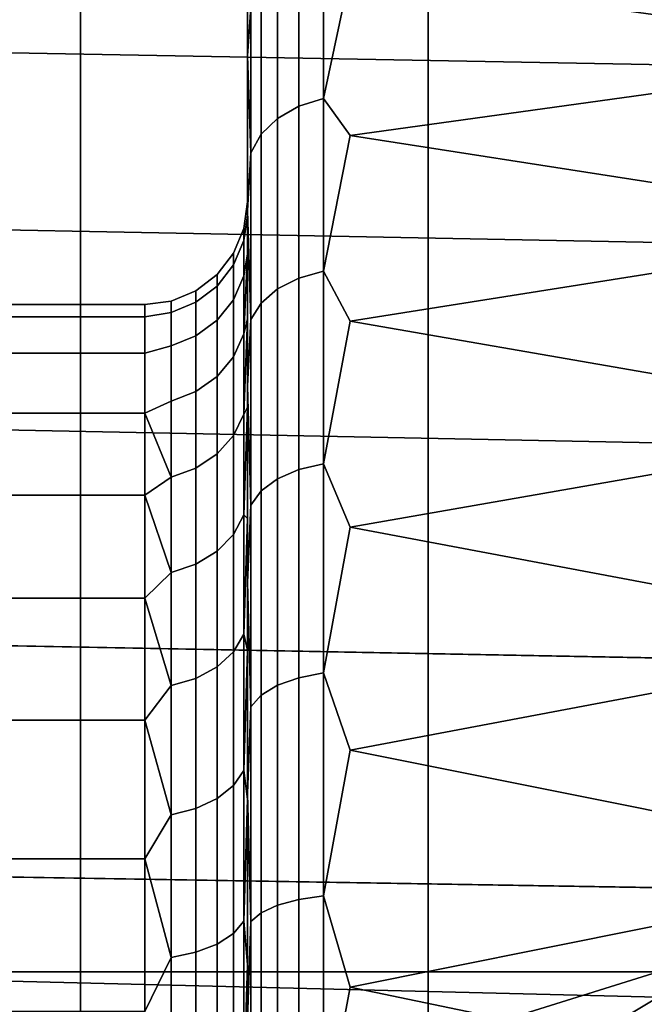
# Model space of a CAD drawing. Header units: metres. Extents: x -109 to 109, y -100 to 76.
# Tile 215 of 337: x -66.24 to -65.03, y 35.19 to 37.11. Entities that reach past the tile are written whole.
import ezdxf

# ---------------------------------------------------------------- set-up
doc = ezdxf.new("R2010")
doc.units = ezdxf.units.M
doc.layers.add('solid_21062310', color=7, linetype='CONTINUOUS')

msp = doc.modelspace()

# ---------------------------------------------------------------- linework, layer by layer
at = {"layer": 'solid_21062310'}
for points in [[(-66.894112, 38.799999, -8.759043), (-66.125175, 38.799999, -7.832941), (-66.125786, 19.5, -7.834266), (-66.892899, 19.5, -8.758056)], [(-66.125175, 38.799999, 7.832941), (-66.894112, 38.799999, 8.759043), (-66.892899, 19.5, 8.758056), (-66.125786, 19.5, 7.834267)], [(-66.125175, 38.799999, -7.832941), (-65.44812, 38.799999, -6.844851), (-65.447189, 19.5, -6.843635), (-66.125786, 19.5, -7.834266)], [(-65.44812, 38.799999, 6.844851), (-66.125175, 38.799999, 7.832941), (-66.125786, 19.5, 7.834267), (-65.447189, 19.5, 6.843635)], [(-65.44812, 38.799999, -6.844851), (-64.862724, 38.799999, -5.793441), (-64.862885, 19.5, -5.794613), (-65.447189, 19.5, -6.843635)], [(-64.862724, 38.799999, 5.793441), (-65.44812, 38.799999, 6.844851), (-65.447189, 19.5, 6.843635), (-64.862885, 19.5, 5.794613)], [(-65.800003, 36.75), (-65.800003, 36.72348, 0.378018), (-65.800003, 37.719639, 0.473383), (-65.800003, 37.75)], [(-65.800003, 36.72348, -0.37802), (-65.800003, 36.75), (-65.800003, 37.75), (-65.800003, 37.719639, -0.473377)], [(-65.800003, 36.72348, 0.378018), (-65.800003, 36.648052, 0.741837), (-65.800003, 37.632378, 0.931861), (-65.800003, 37.719639, 0.473383)], [(-65.800003, 36.72348, -0.37802), (-65.800003, 37.719639, -0.473377), (-65.800003, 37.632381, -0.931851), (-65.800003, 36.648048, -0.741842)], [(-65.800003, 36.648048, -0.741842), (-65.800003, 37.632381, -0.931851), (-65.800003, 37.486839, -1.378839), (-65.800003, 36.522308, -1.09458)], [(-65.800003, 36.648052, 0.741837), (-65.800003, 36.522308, 1.094576), (-65.800003, 37.486835, 1.37885), (-65.800003, 37.632378, 0.931861)], [(-65.800003, 36.522308, -1.09458), (-65.800003, 37.486839, -1.378839), (-65.800003, 37.286301, -1.806225), (-65.800003, 36.349514, -1.429001)], [(-65.800003, 36.349518, 1.428997), (-65.800003, 36.133541, 1.734466), (-65.800003, 37.286297, 1.806235), (-65.800003, 37.486835, 1.37885)], [(-65.800003, 36.522308, 1.094576), (-65.800003, 36.349518, 1.428997), (-65.800003, 37.486835, 1.37885)], [(-64.448273, 37.039459, -2.522736), (-65.599998, 37.195614, -2.321755), (-65.599998, 37.461411, -1.902931), (-64.448273, 37.331184, -2.122668)], [(-63.773155, 36.995045, -2.650929), (-63.698227, 37.298466, -2.26156), (-68.5, 37.377792, -2.142314), (-68.5, 37.081272, -2.550057)], [(-63.77314, 36.995106, 2.650856), (-68.5, 37.081272, 2.550057), (-68.5, 37.377792, 2.142314), (-63.698189, 37.298607, 2.261331)], [(-64.448273, 37.039459, 2.522736), (-64.448273, 37.331184, 2.122668), (-65.599998, 37.195614, 2.321755)], [(-65.800003, 36.133537, -1.73447), (-65.800003, 37.286301, -1.806225), (-65.800003, 37.034386, -2.20276), (-65.800003, 35.876583, -2.010089)], [(-65.793182, 37.128792, -2.159648), (-65.800003, 37.034386, -2.20276), (-65.800003, 37.286301, -1.806225)], [(-65.800003, 36.133537, -1.73447), (-65.800003, 36.349514, -1.429001), (-65.800003, 37.286301, -1.806225)], [(-65.800003, 36.133541, 1.734466), (-65.800003, 35.876587, 2.010085), (-65.800003, 37.034378, 2.202769), (-65.800003, 37.286297, 1.806235)], [(-65.793182, 37.128792, 2.159648), (-65.800003, 37.286297, 1.806235), (-65.800003, 37.034378, 2.202769)], [(-65.699867, 36.936619, 2.601618), (-65.699867, 37.228798, 2.228679), (-65.741348, 37.202637, 2.210621), (-65.741348, 36.912827, 2.580539)], [(-65.699867, 37.228798, -2.228679), (-65.699867, 36.936619, -2.601618), (-65.741348, 36.912827, -2.580539), (-65.741348, 37.202637, -2.210621)], [(-65.651558, 36.951557, 2.614851), (-65.651558, 37.245224, 2.240015), (-65.699867, 37.228798, 2.228679), (-65.699867, 36.936619, 2.601618)], [(-65.651558, 37.245224, -2.240015), (-65.651558, 36.951557, -2.614851), (-65.699867, 36.936619, -2.601618), (-65.699867, 37.228798, -2.228679)], [(-65.651558, 37.245224, -2.240015), (-65.599998, 37.195614, -2.321755), (-65.651558, 36.951557, -2.614851)], [(-65.651558, 36.951557, 2.614851), (-65.599998, 37.195614, 2.321755), (-65.651558, 37.245224, 2.240015)], [(-65.741348, 36.912827, 2.580539), (-65.741348, 37.202637, 2.210621), (-65.773178, 37.168526, 2.187075), (-65.773178, 36.881802, 2.553052)], [(-65.741348, 37.202637, -2.210621), (-65.741348, 36.912827, -2.580539), (-65.773178, 36.881802, -2.553052), (-65.773178, 37.168526, -2.187075)], [(-65.651558, 36.951557, -2.614851), (-65.599998, 37.195614, -2.321755), (-64.448273, 37.039459, -2.522736), (-65.599998, 36.879425, -2.703963)], [(-65.651558, 36.951557, 2.614851), (-65.599998, 36.879425, 2.703963), (-64.448273, 37.039459, 2.522736), (-65.599998, 37.195614, 2.321755)], [(-65.773178, 36.881802, 2.553052), (-65.773178, 37.168526, 2.187075), (-65.793182, 37.128792, 2.159648), (-65.793182, 36.845661, 2.521036)], [(-65.773178, 37.168526, -2.187075), (-65.773178, 36.881802, -2.553052), (-65.793182, 36.845661, -2.521036), (-65.793182, 37.128792, -2.159648)], [(-65.793182, 36.845661, 2.521036), (-65.793182, 37.128792, 2.159648), (-65.800003, 37.034378, 2.202769)], [(-65.793182, 37.128792, -2.159648), (-65.793182, 36.845661, -2.521036), (-65.800003, 37.034386, -2.20276)], [(-63.850029, 36.649193, -2.996368), (-63.773155, 36.995045, -2.650929), (-68.5, 37.081272, -2.550057), (-68.5, 36.738834, -2.91516)], [(-63.85004, 36.649128, 2.996417), (-68.5, 36.738834, 2.91516), (-68.5, 37.081272, 2.550057), (-63.77314, 36.995106, 2.650856)], [(-64.448273, 37.039459, -2.522736), (-64.448273, 36.699974, -2.883166), (-65.599998, 36.879425, -2.703963)], [(-64.448273, 36.699974, 2.883166), (-64.448273, 37.039459, 2.522736), (-65.599998, 36.879425, 2.703963)], [(-65.800003, 35.876583, -2.010089), (-65.800003, 37.034386, -2.20276), (-65.800003, 36.733524, -2.567059), (-65.800003, 35.586529, -2.245773)], [(-65.793182, 36.845661, -2.521036), (-65.800003, 36.733524, -2.567059), (-65.800003, 37.034386, -2.20276)], [(-65.800003, 35.586533, 2.24577), (-65.800003, 35.264439, 2.44191), (-65.800003, 36.733517, 2.567067), (-65.800003, 37.034378, 2.202769)], [(-65.793182, 36.845661, 2.521036), (-65.800003, 37.034378, 2.202769), (-65.800003, 36.733517, 2.567067)], [(-65.800003, 35.876587, 2.010085), (-65.800003, 35.586533, 2.24577), (-65.800003, 37.034378, 2.202769)], [(-65.651558, 36.614853, 2.951557), (-65.651558, 36.951557, 2.614851), (-65.699867, 36.936619, 2.601618), (-65.699867, 36.60162, 2.93662)], [(-65.651558, 36.951557, -2.614851), (-65.651558, 36.614853, -2.951557), (-65.699867, 36.60162, -2.93662), (-65.699867, 36.936619, -2.601618)], [(-65.651558, 36.951557, -2.614851), (-65.599998, 36.879425, -2.703963), (-65.651558, 36.614853, -2.951557)], [(-65.651558, 36.614853, 2.951557), (-65.599998, 36.879425, 2.703963), (-65.651558, 36.951557, 2.614851)], [(-65.699867, 36.60162, 2.93662), (-65.699867, 36.936619, 2.601618), (-65.741348, 36.912827, 2.580539), (-65.741348, 36.58054, 2.912826)], [(-65.699867, 36.936619, -2.601618), (-65.699867, 36.60162, -2.93662), (-65.741348, 36.58054, -2.912826), (-65.741348, 36.912827, -2.580539)], [(-65.741348, 36.58054, 2.912826), (-65.741348, 36.912827, 2.580539), (-65.773178, 36.881802, 2.553052), (-65.773178, 36.553051, 2.8818)], [(-65.741348, 36.912827, -2.580539), (-65.741348, 36.58054, -2.912826), (-65.773178, 36.553051, -2.8818), (-65.773178, 36.881802, -2.553052)], [(-65.773178, 36.553051, 2.8818), (-65.773178, 36.881802, 2.553052), (-65.793182, 36.845661, 2.521036), (-65.793182, 36.521034, 2.845661)], [(-65.773178, 36.881802, -2.553052), (-65.773178, 36.553051, -2.8818), (-65.793182, 36.521034, -2.845661), (-65.793182, 36.845661, -2.521036)], [(-65.651558, 36.614853, -2.951557), (-65.599998, 36.879425, -2.703963), (-64.448273, 36.699974, -2.883166), (-65.599998, 36.517822, -3.043529)], [(-65.651558, 36.614853, 2.951557), (-65.599998, 36.517822, 3.043529), (-64.448273, 36.699974, 2.883166), (-65.599998, 36.879425, 2.703963)], [(-65.793182, 36.521034, 2.845661), (-65.793182, 36.845661, 2.521036), (-65.800003, 36.733517, 2.567067)], [(-65.793182, 36.845661, -2.521036), (-65.793182, 36.521034, -2.845661), (-65.800003, 36.733524, -2.567059)], [(-65.806816, 36.698235), (-65.806816, 36.675152, 0.35219), (-65.800003, 36.72348, 0.378018), (-65.800003, 36.75)], [(-65.806816, 36.675152, -0.35219), (-65.806816, 36.698235), (-65.800003, 36.75), (-65.800003, 36.72348, -0.37802)], [(-63.925819, 36.259361, -3.299997), (-63.850029, 36.649193, -2.996368), (-68.5, 36.738834, -2.91516), (-68.5, 36.350437, -3.236081)], [(-63.925858, 36.259129, 3.30014), (-68.5, 36.350437, 3.236081), (-68.5, 36.738834, 2.91516), (-63.85004, 36.649128, 2.996417)], [(-65.800003, 35.264435, -2.441912), (-65.800003, 36.733524, -2.567059), (-65.800003, 36.391212, -2.888248), (-65.800003, 34.921814, -2.590575)], [(-65.793182, 36.521034, -2.845661), (-65.800003, 36.391212, -2.888248), (-65.800003, 36.733524, -2.567059)], [(-65.800003, 35.264435, -2.441912), (-65.800003, 35.586529, -2.245773), (-65.800003, 36.733524, -2.567059)], [(-65.800003, 34.558559, 2.692477), (-65.800003, 34.188675, 2.743266), (-65.800003, 36.391205, 2.888255), (-65.800003, 36.733517, 2.567067)], [(-65.793182, 36.521034, 2.845661), (-65.800003, 36.733517, 2.567067), (-65.800003, 36.391205, 2.888255)], [(-65.800003, 34.921818, 2.590574), (-65.800003, 34.558559, 2.692477), (-65.800003, 36.733517, 2.567067)], [(-65.800003, 35.264439, 2.44191), (-65.800003, 34.921818, 2.590574), (-65.800003, 36.733517, 2.567067)], [(-65.806816, 36.675152, 0.35219), (-65.806816, 36.606297, 0.698355), (-65.800003, 36.648052, 0.741837), (-65.800003, 36.72348, 0.378018)], [(-65.806816, 36.675152, -0.35219), (-65.800003, 36.72348, -0.37802), (-65.800003, 36.648048, -0.741842), (-65.806816, 36.606297, -0.698355)], [(-65.806816, 36.675152, 0.35219), (-65.806816, 36.698235), (-65.82682, 36.649956), (-65.82682, 36.627285, 0.345888)], [(-65.82682, 36.627285, -0.345888), (-65.82682, 36.649956), (-65.806816, 36.698235), (-65.806816, 36.675152, -0.35219)], [(-64.448273, 36.699974, -2.883166), (-64.448273, 36.318066, -3.198293), (-65.599998, 36.517822, -3.043529)], [(-64.448273, 36.318066, 3.198293), (-64.448273, 36.699974, 2.883166), (-65.599998, 36.517822, 3.043529)], [(-65.806816, 36.606297, 0.698355), (-65.806816, 36.675152, 0.35219), (-65.82682, 36.627285, 0.345888), (-65.82682, 36.559658, 0.685859)], [(-65.806816, 36.675152, -0.35219), (-65.806816, 36.606297, -0.698355), (-65.82682, 36.559658, -0.685859), (-65.82682, 36.627285, -0.345888)], [(-65.82682, 36.627285, 0.345888), (-65.82682, 36.649956), (-65.85865, 36.608505), (-65.85865, 36.586189, 0.340478)], [(-65.85865, 36.586189, -0.340478), (-65.85865, 36.608505), (-65.82682, 36.649956), (-65.82682, 36.627285, -0.345888)], [(-65.806816, 36.492844, 1.03257), (-65.800003, 36.522308, 1.094576), (-65.800003, 36.648052, 0.741837)], [(-65.806816, 36.492844, 1.03257), (-65.800003, 36.648052, 0.741837), (-65.806816, 36.606297, 0.698355)], [(-65.806816, 36.492844, -1.03257), (-65.800003, 36.648048, -0.741842), (-65.800003, 36.522308, -1.09458)], [(-65.806816, 36.606297, -0.698355), (-65.800003, 36.648048, -0.741842), (-65.806816, 36.492844, -1.03257)], [(-65.82682, 36.559658, 0.685859), (-65.82682, 36.627285, 0.345888), (-65.85865, 36.586189, 0.340478), (-65.85865, 36.519623, 0.675131)], [(-65.82682, 36.627285, -0.345888), (-65.82682, 36.559658, -0.685859), (-65.85865, 36.519623, -0.675131), (-65.85865, 36.586189, -0.340478)], [(-65.651558, 36.240017, 3.245222), (-65.651558, 36.614853, 2.951557), (-65.699867, 36.60162, 2.93662), (-65.699867, 36.22868, 3.228799)], [(-65.651558, 36.614853, -2.951557), (-65.651558, 36.240017, -3.245222), (-65.699867, 36.22868, -3.228799), (-65.699867, 36.60162, -2.93662)], [(-65.651558, 36.614853, -2.951557), (-65.599998, 36.517822, -3.043529), (-65.651558, 36.240017, -3.245222)], [(-65.651558, 36.240017, 3.245222), (-65.599998, 36.517822, 3.043529), (-65.651558, 36.614853, 2.951557)], [(-65.85865, 36.586189, 0.340478), (-65.85865, 36.608505), (-65.900139, 36.576717), (-65.900139, 36.554672, 0.336329)], [(-65.900139, 36.554672, -0.336329), (-65.900139, 36.576717), (-65.85865, 36.608505), (-65.85865, 36.586189, -0.340478)], [(-65.806816, 36.492844, 1.03257), (-65.806816, 36.606297, 0.698355), (-65.82682, 36.559658, 0.685859), (-65.82682, 36.448238, 1.014094)], [(-65.806816, 36.606297, -0.698355), (-65.806816, 36.492844, -1.03257), (-65.82682, 36.448238, -1.014094), (-65.82682, 36.559658, -0.685859)], [(-65.699867, 36.22868, 3.228799), (-65.699867, 36.60162, 2.93662), (-65.741348, 36.58054, 2.912826), (-65.741348, 36.210621, 3.202638)], [(-65.699867, 36.60162, -2.93662), (-65.699867, 36.22868, -3.228799), (-65.741348, 36.210621, -3.202638), (-65.741348, 36.58054, -2.912826)], [(-65.900139, 36.554672, 0.336329), (-65.900139, 36.576717), (-65.948441, 36.556759), (-65.948441, 36.534885, 0.333724)], [(-65.948441, 36.534885, -0.333724), (-65.948441, 36.556759), (-65.900139, 36.576717), (-65.900139, 36.554672, -0.336329)], [(-65.85865, 36.519623, 0.675131), (-65.85865, 36.586189, 0.340478), (-65.900139, 36.554672, 0.336329), (-65.900139, 36.488918, 0.666903)], [(-65.85865, 36.586189, -0.340478), (-65.85865, 36.519623, -0.675131), (-65.900139, 36.488918, -0.666903), (-65.900139, 36.554672, -0.336329)], [(-65.741348, 36.210621, 3.202638), (-65.741348, 36.58054, 2.912826), (-65.773178, 36.553051, 2.8818), (-65.773178, 36.187077, 3.168525)], [(-65.741348, 36.58054, -2.912826), (-65.741348, 36.210621, -3.202638), (-65.773178, 36.187077, -3.168525), (-65.773178, 36.553051, -2.8818)], [(-65.948441, 36.556759), (-65.948441, 36.534885, -0.333724), (-66, 36.526249, -0.347226), (-66, 36.549999)], [(-65.948441, 36.534885, 0.333724), (-65.948441, 36.556759), (-66, 36.549999), (-66, 36.526249, 0.347226)], [(-65.82682, 36.448238, 1.014094), (-65.82682, 36.559658, 0.685859), (-65.85865, 36.519623, 0.675131), (-65.85865, 36.409943, 0.998231)], [(-65.82682, 36.559658, -0.685859), (-65.82682, 36.448238, -1.014094), (-65.85865, 36.409943, -0.998231), (-65.85865, 36.519623, -0.675131)], [(-67.599998, 36.526249, -0.347226), (-67.599998, 36.549999), (-66, 36.549999), (-66, 36.526249, -0.347226)], [(-66, 36.526249, 0.347226), (-66, 36.549999), (-67.599998, 36.549999), (-67.599998, 36.526249, 0.347226)], [(-65.900139, 36.488918, 0.666903), (-65.900139, 36.554672, 0.336329), (-65.948441, 36.534885, 0.333724), (-65.948441, 36.469643, 0.661738)], [(-65.900139, 36.554672, -0.336329), (-65.900139, 36.488918, -0.666903), (-65.948441, 36.469643, -0.661738), (-65.948441, 36.534885, -0.333724)], [(-65.773178, 36.187077, 3.168525), (-65.773178, 36.553051, 2.8818), (-65.793182, 36.521034, 2.845661), (-65.793182, 36.159649, 3.12879)], [(-65.773178, 36.553051, -2.8818), (-65.773178, 36.187077, -3.168525), (-65.793182, 36.159649, -3.12879), (-65.793182, 36.521034, -2.845661)], [(-67.599998, 36.455437, -0.687984), (-67.599998, 36.526249, -0.347226), (-66, 36.526249, -0.347226), (-66, 36.455437, -0.687984)], [(-67.599998, 36.526249, 0.347226), (-67.599998, 36.455437, 0.687984), (-66, 36.455437, 0.687984), (-66, 36.526249, 0.347226)], [(-65.948441, 36.534885, -0.333724), (-65.948441, 36.469643, -0.661738), (-66, 36.455437, -0.687984), (-66, 36.526249, -0.347226)], [(-65.948441, 36.534885, 0.333724), (-66, 36.526249, 0.347226), (-66, 36.455437, 0.687984), (-65.948441, 36.469643, 0.661738)], [(-65.85865, 36.409943, 0.998231), (-65.85865, 36.519623, 0.675131), (-65.900139, 36.488918, 0.666903), (-65.900139, 36.380577, 0.986067)], [(-65.85865, 36.519623, -0.675131), (-65.85865, 36.409943, -0.998231), (-65.900139, 36.380577, -0.986067), (-65.900139, 36.488918, -0.666903)], [(-65.806816, 36.336742, 1.349118), (-65.800003, 36.349518, 1.428997), (-65.800003, 36.522308, 1.094576)], [(-65.806816, 36.336742, 1.349118), (-65.800003, 36.522308, 1.094576), (-65.806816, 36.492844, 1.03257)], [(-65.806816, 36.336742, -1.349118), (-65.800003, 36.522308, -1.09458), (-65.800003, 36.349514, -1.429001)], [(-65.806816, 36.492844, -1.03257), (-65.800003, 36.522308, -1.09458), (-65.806816, 36.336742, -1.349118)], [(-65.793182, 36.159649, 3.12879), (-65.793182, 36.521034, 2.845661), (-65.800003, 36.391205, 2.888255)], [(-65.793182, 36.521034, -2.845661), (-65.793182, 36.159649, -3.12879), (-65.800003, 36.391212, -2.888248)], [(-65.651558, 36.240017, -3.245222), (-65.599998, 36.517822, -3.043529), (-64.448273, 36.318066, -3.198293), (-65.599998, 36.116512, -3.335096)], [(-65.651558, 36.240017, 3.245222), (-65.599998, 36.116512, 3.335096), (-64.448273, 36.318066, 3.198293), (-65.599998, 36.517822, 3.043529)], [(-65.900139, 36.380577, 0.986067), (-65.900139, 36.488918, 0.666903), (-65.948441, 36.469643, 0.661738), (-65.948441, 36.362141, 0.97843)], [(-65.900139, 36.488918, -0.666903), (-65.900139, 36.380577, -0.986067), (-65.948441, 36.362141, -0.97843), (-65.948441, 36.469643, -0.661738)], [(-65.806816, 36.336742, 1.349118), (-65.806816, 36.492844, 1.03257), (-65.82682, 36.448238, 1.014094), (-65.82682, 36.29493, 1.324977)], [(-65.806816, 36.492844, -1.03257), (-65.806816, 36.336742, -1.349118), (-65.82682, 36.29493, -1.324977), (-65.82682, 36.448238, -1.014094)], [(-65.948441, 36.469643, -0.661738), (-65.948441, 36.362141, -0.97843), (-66, 36.338886, -1.015927), (-66, 36.455437, -0.687984)], [(-65.948441, 36.469643, 0.661738), (-66, 36.455437, 0.687984), (-66, 36.338886, 1.015927), (-65.948441, 36.362141, 0.97843)], [(-67.599998, 36.338886, -1.015927), (-67.599998, 36.455437, -0.687984), (-66, 36.455437, -0.687984), (-66, 36.338886, -1.015927)], [(-67.599998, 36.455437, 0.687984), (-67.599998, 36.338886, 1.015926), (-66, 36.338886, 1.015927), (-66, 36.455437, 0.687984)], [(-65.82682, 36.29493, 1.324977), (-65.82682, 36.448238, 1.014094), (-65.85865, 36.409943, 0.998231), (-65.85865, 36.259029, 1.304252)], [(-65.82682, 36.448238, -1.014094), (-65.82682, 36.29493, -1.324977), (-65.85865, 36.259029, -1.304252), (-65.85865, 36.409943, -0.998231)], [(-65.85865, 36.259029, 1.304252), (-65.85865, 36.409943, 0.998231), (-65.900139, 36.380577, 0.986067), (-65.900139, 36.231503, 1.288358)], [(-65.85865, 36.409943, -0.998231), (-65.85865, 36.259029, -1.304252), (-65.900139, 36.231503, -1.288358), (-65.900139, 36.380577, -0.986067)], [(-65.800003, 33.811325, -2.743266), (-65.800003, 36.391212, -2.888248), (-65.800003, 36.0089, -3.166376), (-65.800003, 31.608795, -2.888255)], [(-65.793182, 36.159649, -3.12879), (-65.800003, 36.0089, -3.166376), (-65.800003, 36.391212, -2.888248)], [(-65.800003, 34.558552, -2.692478), (-65.800003, 34.921814, -2.590575), (-65.800003, 36.391212, -2.888248)], [(-65.800003, 34.188671, -2.743266), (-65.800003, 34.558552, -2.692478), (-65.800003, 36.391212, -2.888248)], [(-65.800003, 33.811325, -2.743266), (-65.800003, 34.188671, -2.743266), (-65.800003, 36.391212, -2.888248)], [(-65.800003, 31.991102, 3.166376), (-65.800003, 36.008888, 3.166382), (-65.800003, 36.391205, 2.888255)], [(-65.793182, 36.159649, 3.12879), (-65.800003, 36.391205, 2.888255), (-65.800003, 36.008888, 3.166382)], [(-65.800003, 34.188675, 2.743266), (-65.800003, 31.608786, 2.888248), (-65.800003, 31.991102, 3.166376), (-65.800003, 36.391205, 2.888255)], [(-65.900139, 36.231503, 1.288358), (-65.900139, 36.380577, 0.986067), (-65.948441, 36.362141, 0.97843), (-65.948441, 36.214218, 1.27838)], [(-65.900139, 36.380577, -0.986067), (-65.900139, 36.231503, -1.288358), (-65.948441, 36.214218, -1.27838), (-65.948441, 36.362141, -0.97843)], [(-63.994148, 35.842865, -3.550169), (-63.925819, 36.259361, -3.299997), (-68.5, 36.350437, -3.236081), (-68.5, 35.927643, -3.504838)], [(-63.994198, 35.842552, 3.550341), (-68.5, 35.927643, 3.504838), (-68.5, 36.350437, 3.236081), (-63.925858, 36.259129, 3.30014)], [(-65.948441, 36.362141, -0.97843), (-65.948441, 36.214218, -1.27838), (-66, 36.338886, -1.015927)], [(-65.948441, 36.214218, 1.27838), (-65.948441, 36.362141, 0.97843), (-66, 36.338886, 1.015927)], [(-65.806816, 36.140656, 1.642582), (-65.800003, 36.133541, 1.734466), (-65.800003, 36.349518, 1.428997)], [(-65.806816, 36.140656, 1.642582), (-65.800003, 36.349518, 1.428997), (-65.806816, 36.336742, 1.349118)], [(-65.806816, 36.140656, -1.642582), (-65.800003, 36.349514, -1.429001), (-65.800003, 36.133537, -1.73447)], [(-65.806816, 36.336742, -1.349118), (-65.800003, 36.349514, -1.429001), (-65.806816, 36.140656, -1.642582)], [(-67.599998, 36.178768, -1.324944), (-67.599998, 36.338886, -1.015927), (-66, 36.338886, -1.015927), (-66, 36.178768, -1.324944)], [(-67.599998, 36.338886, 1.015926), (-67.599998, 36.178768, 1.324944), (-66, 36.178768, 1.324944), (-66, 36.338886, 1.015927)], [(-65.948441, 36.214218, -1.27838), (-66, 36.178768, -1.324944), (-66, 36.338886, -1.015927)], [(-65.948441, 36.214218, 1.27838), (-66, 36.338886, 1.015927), (-66, 36.178768, 1.324944)], [(-65.806816, 36.140656, 1.642582), (-65.806816, 36.336742, 1.349118), (-65.82682, 36.29493, 1.324977), (-65.82682, 36.102352, 1.61319)], [(-65.806816, 36.336742, -1.349118), (-65.806816, 36.140656, -1.642582), (-65.82682, 36.102352, -1.61319), (-65.82682, 36.29493, -1.324977)], [(-64.448273, 36.318066, -3.198293), (-64.448273, 35.899731, -3.463166), (-65.599998, 36.116512, -3.335096)], [(-64.448273, 35.899731, 3.463166), (-64.448273, 36.318066, 3.198293), (-65.599998, 36.116512, 3.335096)], [(-65.82682, 36.102352, 1.61319), (-65.82682, 36.29493, 1.324977), (-65.85865, 36.259029, 1.304252), (-65.85865, 36.069466, 1.587957)], [(-65.82682, 36.29493, -1.324977), (-65.82682, 36.102352, -1.61319), (-65.85865, 36.069466, -1.587957), (-65.85865, 36.259029, -1.304252)], [(-65.85865, 36.069466, 1.587957), (-65.85865, 36.259029, 1.304252), (-65.900139, 36.231503, 1.288358), (-65.900139, 36.044247, 1.568606)], [(-65.85865, 36.259029, -1.304252), (-65.85865, 36.069466, -1.587957), (-65.900139, 36.044247, -1.568606), (-65.900139, 36.231503, -1.288358)], [(-65.900139, 36.044247, 1.568606), (-65.900139, 36.231503, 1.288358), (-65.948441, 36.214218, 1.27838), (-65.948441, 36.028416, 1.556457)], [(-65.900139, 36.231503, -1.288358), (-65.900139, 36.044247, -1.568606), (-65.948441, 36.028416, -1.556457), (-65.948441, 36.214218, -1.27838)], [(-65.651558, 35.832516, 3.491565), (-65.651558, 36.240017, 3.245222), (-65.699867, 36.22868, 3.228799), (-65.699867, 35.823242, 3.473895)], [(-65.651558, 36.240017, -3.245222), (-65.651558, 35.832516, -3.491565), (-65.699867, 35.823242, -3.473895), (-65.699867, 36.22868, -3.228799)], [(-65.651558, 36.240017, -3.245222), (-65.599998, 36.116512, -3.335096), (-65.651558, 35.832516, -3.491565)], [(-65.651558, 35.832516, 3.491565), (-65.599998, 36.116512, 3.335096), (-65.651558, 36.240017, 3.245222)], [(-65.948441, 36.214218, -1.27838), (-65.948441, 36.028416, -1.556457), (-66, 36.178768, -1.324944)], [(-65.948441, 36.028416, 1.556457), (-65.948441, 36.214218, 1.27838), (-66, 36.178768, 1.324944)], [(-65.699867, 35.823242, 3.473895), (-65.699867, 36.22868, 3.228799), (-65.741348, 36.210621, 3.202638), (-65.741348, 35.808468, 3.445748)], [(-65.699867, 36.22868, -3.228799), (-65.699867, 35.823242, -3.473895), (-65.741348, 35.808468, -3.445748), (-65.741348, 36.210621, -3.202638)], [(-65.741348, 35.808468, 3.445748), (-65.741348, 36.210621, 3.202638), (-65.773178, 36.187077, 3.168525), (-65.773178, 35.789204, 3.409046)], [(-65.741348, 36.210621, -3.202638), (-65.741348, 35.808468, -3.445748), (-65.773178, 35.789204, -3.409046), (-65.773178, 36.187077, -3.168525)], [(-67.599998, 35.978062, -1.609278), (-67.599998, 36.178768, -1.324944), (-66, 36.178768, -1.324944), (-66, 35.978062, -1.609278)], [(-67.599998, 36.178768, 1.324944), (-67.599998, 35.978062, 1.609278), (-66, 35.978062, 1.609278), (-66, 36.178768, 1.324944)], [(-65.948441, 36.028416, -1.556457), (-66, 35.978062, -1.609278), (-66, 36.178768, -1.324944)], [(-65.948441, 36.028416, 1.556457), (-66, 36.178768, 1.324944), (-66, 35.978062, 1.609278)], [(-65.773178, 35.789204, 3.409046), (-65.773178, 36.187077, 3.168525), (-65.793182, 36.159649, 3.12879), (-65.793182, 35.766769, 3.366295)], [(-65.773178, 36.187077, -3.168525), (-65.773178, 35.789204, -3.409046), (-65.793182, 35.766769, -3.366295), (-65.793182, 36.159649, -3.12879)], [(-65.793182, 35.766769, 3.366295), (-65.793182, 36.159649, 3.12879), (-65.800003, 36.008888, 3.166382)], [(-65.793182, 36.159649, -3.12879), (-65.793182, 35.766769, -3.366295), (-65.800003, 36.0089, -3.166376)], [(-65.806816, 35.90794, 1.907941), (-65.806816, 36.140656, 1.642582), (-65.82682, 36.102352, 1.61319), (-65.82682, 35.873802, 1.873801)], [(-65.806816, 36.140656, -1.642582), (-65.806816, 35.90794, -1.907941), (-65.82682, 35.873802, -1.873801), (-65.82682, 36.102352, -1.61319)], [(-65.806816, 35.90794, 1.907941), (-65.800003, 36.133541, 1.734466), (-65.806816, 36.140656, 1.642582)], [(-65.806816, 36.140656, -1.642582), (-65.800003, 36.133537, -1.73447), (-65.806816, 35.90794, -1.907941)], [(-65.806816, 35.90794, 1.907941), (-65.800003, 35.876587, 2.010085), (-65.800003, 36.133541, 1.734466)], [(-65.806816, 35.90794, -1.907941), (-65.800003, 36.133537, -1.73447), (-65.800003, 35.876583, -2.010089)], [(-65.651558, 35.832516, -3.491565), (-65.599998, 36.116512, -3.335096), (-64.448273, 35.899731, -3.463166), (-65.599998, 35.681828, -3.574068)], [(-65.651558, 35.832516, 3.491565), (-65.599998, 35.681828, 3.574068), (-64.448273, 35.899731, 3.463166), (-65.599998, 36.116512, 3.335096)], [(-65.82682, 35.873802, 1.873801), (-65.82682, 36.102352, 1.61319), (-65.85865, 36.069466, 1.587957), (-65.85865, 35.84449, 1.844491)], [(-65.82682, 36.102352, -1.61319), (-65.82682, 35.873802, -1.873801), (-65.85865, 35.84449, -1.844491), (-65.85865, 36.069466, -1.587957)], [(-65.85865, 35.84449, 1.844491), (-65.85865, 36.069466, 1.587957), (-65.900139, 36.044247, 1.568606), (-65.900139, 35.822014, 1.822014)], [(-65.85865, 36.069466, -1.587957), (-65.85865, 35.84449, -1.844491), (-65.900139, 35.822014, -1.822014), (-65.900139, 36.044247, -1.568606)], [(-65.900139, 35.822014, 1.822014), (-65.900139, 36.044247, 1.568606), (-65.948441, 36.028416, 1.556457), (-65.948441, 35.807903, 1.807903)], [(-65.900139, 36.044247, -1.568606), (-65.900139, 35.822014, -1.822014), (-65.948441, 35.807903, -1.807903), (-65.948441, 36.028416, -1.556457)], [(-65.948441, 36.028416, -1.556457), (-65.948441, 35.807903, -1.807903), (-66, 35.978062, -1.609278)], [(-65.948441, 35.807903, 1.807903), (-65.948441, 36.028416, 1.556457), (-66, 35.978062, 1.609278)], [(-65.800003, 36.0089, -3.166376), (-65.800003, 31.99111, -3.166382), (-65.800003, 31.608795, -2.888255)], [(-65.800003, 36.0089, -3.166376), (-65.800003, 35.59774, -3.392255), (-65.800003, 31.99111, -3.166382)], [(-65.793182, 35.766769, -3.366295), (-65.800003, 35.59774, -3.392255), (-65.800003, 36.0089, -3.166376)], [(-65.800003, 32.40226, 3.392255), (-65.800003, 35.597729, 3.39226), (-65.800003, 36.008888, 3.166382)], [(-65.793182, 35.766769, 3.366295), (-65.800003, 36.008888, 3.166382), (-65.800003, 35.597729, 3.39226)], [(-65.800003, 31.991102, 3.166376), (-65.800003, 32.40226, 3.392255), (-65.800003, 36.008888, 3.166382)], [(-67.599998, 35.740509, -1.863634), (-67.599998, 35.978062, -1.609278), (-66, 35.978062, -1.609278), (-66, 35.740509, -1.863634)], [(-67.599998, 35.978062, 1.609278), (-67.599998, 35.740509, 1.863634), (-66, 35.740509, 1.863634), (-66, 35.978062, 1.609278)], [(-65.948441, 35.807903, -1.807903), (-66, 35.740509, -1.863634), (-66, 35.978062, -1.609278)], [(-65.948441, 35.807903, 1.807903), (-66, 35.978062, 1.609278), (-66, 35.740509, 1.863634)], [(-64.051659, 35.398956, -3.746843), (-63.994148, 35.842865, -3.550169), (-68.5, 35.927643, -3.504838), (-68.5, 35.472012, -3.718842)], [(-64.051697, 35.398678, 3.746954), (-68.5, 35.472012, 3.718842), (-68.5, 35.927643, 3.504838), (-63.994198, 35.842552, 3.550341)], [(-65.806816, 35.642582, 2.140655), (-65.806816, 35.90794, 1.907941), (-65.82682, 35.873802, 1.873801), (-65.82682, 35.61319, 2.10235)], [(-65.806816, 35.90794, -1.907941), (-65.806816, 35.642582, -2.140655), (-65.82682, 35.61319, -2.10235), (-65.82682, 35.873802, -1.873801)], [(-65.806816, 35.642582, 2.140655), (-65.800003, 35.876587, 2.010085), (-65.806816, 35.90794, 1.907941)], [(-65.806816, 35.90794, -1.907941), (-65.800003, 35.876583, -2.010089), (-65.806816, 35.642582, -2.140655)], [(-64.448273, 35.899731, -3.463166), (-64.448273, 35.45155, -3.673623), (-65.599998, 35.681828, -3.574068)], [(-64.448273, 35.45155, 3.673623), (-64.448273, 35.899731, 3.463166), (-65.599998, 35.681828, 3.574068)], [(-65.82682, 35.61319, 2.10235), (-65.82682, 35.873802, 1.873801), (-65.85865, 35.84449, 1.844491), (-65.85865, 35.587955, 2.069466)], [(-65.82682, 35.873802, -1.873801), (-65.82682, 35.61319, -2.10235), (-65.85865, 35.587955, -2.069466), (-65.85865, 35.84449, -1.844491)], [(-65.806816, 35.642582, 2.140655), (-65.800003, 35.586533, 2.24577), (-65.800003, 35.876587, 2.010085)], [(-65.806816, 35.642582, -2.140655), (-65.800003, 35.876583, -2.010089), (-65.800003, 35.586529, -2.245773)], [(-65.85865, 35.587955, 2.069466), (-65.85865, 35.84449, 1.844491), (-65.900139, 35.822014, 1.822014), (-65.900139, 35.568607, 2.044247)], [(-65.85865, 35.84449, -1.844491), (-65.85865, 35.587955, -2.069466), (-65.900139, 35.568607, -2.044247), (-65.900139, 35.822014, -1.822014)], [(-65.651558, 35.398293, 3.686993), (-65.651558, 35.832516, 3.491565), (-65.699867, 35.823242, 3.473895), (-65.699867, 35.391216, 3.668334)], [(-65.651558, 35.832516, -3.491565), (-65.651558, 35.398293, -3.686993), (-65.699867, 35.391216, -3.668334), (-65.699867, 35.823242, -3.473895)], [(-65.651558, 35.832516, -3.491565), (-65.599998, 35.681828, -3.574068), (-65.651558, 35.398293, -3.686993)], [(-65.651558, 35.398293, 3.686993), (-65.599998, 35.681828, 3.574068), (-65.651558, 35.832516, 3.491565)], [(-65.900139, 35.568607, 2.044247), (-65.900139, 35.822014, 1.822014), (-65.948441, 35.807903, 1.807903), (-65.948441, 35.556458, 2.028415)], [(-65.900139, 35.822014, -1.822014), (-65.900139, 35.568607, -2.044247), (-65.948441, 35.556458, -2.028415), (-65.948441, 35.807903, -1.807903)], [(-65.699867, 35.391216, 3.668334), (-65.699867, 35.823242, 3.473895), (-65.741348, 35.808468, 3.445748), (-65.741348, 35.379944, 3.638611)], [(-65.699867, 35.823242, -3.473895), (-65.699867, 35.391216, -3.668334), (-65.741348, 35.379944, -3.638611), (-65.741348, 35.808468, -3.445748)], [(-65.948441, 35.807903, -1.807903), (-65.948441, 35.556458, -2.028415), (-66, 35.740509, -1.863634)], [(-65.948441, 35.556458, 2.028415), (-65.948441, 35.807903, 1.807903), (-66, 35.740509, 1.863634)], [(-65.741348, 35.379944, 3.638611), (-65.741348, 35.808468, 3.445748), (-65.773178, 35.789204, 3.409046), (-65.773178, 35.365246, 3.599855)], [(-65.741348, 35.808468, -3.445748), (-65.741348, 35.379944, -3.638611), (-65.773178, 35.365246, -3.599855), (-65.773178, 35.789204, -3.409046)], [(-65.773178, 35.365246, 3.599855), (-65.773178, 35.789204, 3.409046), (-65.793182, 35.766769, 3.366295), (-65.793182, 35.348125, 3.554711)], [(-65.773178, 35.789204, -3.409046), (-65.773178, 35.365246, -3.599855), (-65.793182, 35.348125, -3.554711), (-65.793182, 35.766769, -3.366295)], [(-65.793182, 35.348125, 3.554711), (-65.793182, 35.766769, 3.366295), (-65.800003, 35.597729, 3.39226)], [(-65.793182, 35.766769, -3.366295), (-65.793182, 35.348125, -3.554711), (-65.800003, 35.59774, -3.392255)], [(-67.599998, 35.470531, -2.083275), (-67.599998, 35.740509, -1.863634), (-66, 35.740509, -1.863634), (-66, 35.470531, -2.083275)], [(-67.599998, 35.740509, 1.863634), (-67.599998, 35.470531, 2.083275), (-66, 35.470531, 2.083275), (-66, 35.740509, 1.863634)], [(-65.948441, 35.556458, -2.028415), (-66, 35.470531, -2.083275), (-66, 35.740509, -1.863634)], [(-65.948441, 35.556458, 2.028415), (-66, 35.740509, 1.863634), (-66, 35.470531, 2.083275)], [(-65.651558, 35.398293, -3.686993), (-65.599998, 35.681828, -3.574068), (-64.448273, 35.45155, -3.673623), (-65.599998, 35.220615, -3.756674)], [(-65.651558, 35.398293, 3.686993), (-65.599998, 35.220615, 3.756674), (-64.448273, 35.45155, 3.673623), (-65.599998, 35.681828, 3.574068)], [(-65.806816, 35.349117, 2.336741), (-65.806816, 35.642582, 2.140655), (-65.82682, 35.61319, 2.10235), (-65.82682, 35.324978, 2.294928)], [(-65.806816, 35.642582, -2.140655), (-65.806816, 35.349117, -2.336741), (-65.82682, 35.324978, -2.294928), (-65.82682, 35.61319, -2.10235)], [(-65.806816, 35.349117, 2.336741), (-65.800003, 35.586533, 2.24577), (-65.806816, 35.642582, 2.140655)], [(-65.806816, 35.642582, -2.140655), (-65.800003, 35.586529, -2.245773), (-65.806816, 35.349117, -2.336741)], [(-65.82682, 35.324978, 2.294928), (-65.82682, 35.61319, 2.10235), (-65.85865, 35.587955, 2.069466), (-65.85865, 35.304253, 2.259031)], [(-65.82682, 35.61319, -2.10235), (-65.82682, 35.324978, -2.294928), (-65.85865, 35.304253, -2.259031), (-65.85865, 35.587955, -2.069466)], [(-65.800003, 35.59774, -3.392255), (-65.800003, 32.402271, -3.39226), (-65.800003, 31.99111, -3.166382)], [(-65.800003, 35.59774, -3.392255), (-65.800003, 35.158035, -3.566538), (-65.800003, 32.402271, -3.39226)], [(-65.793182, 35.348125, -3.554711), (-65.800003, 35.158035, -3.566538), (-65.800003, 35.59774, -3.392255)], [(-65.800003, 32.841965, 3.566538), (-65.800003, 35.158028, 3.566541), (-65.800003, 35.597729, 3.39226)], [(-65.793182, 35.348125, 3.554711), (-65.800003, 35.597729, 3.39226), (-65.800003, 35.158028, 3.566541)], [(-65.800003, 32.40226, 3.392255), (-65.800003, 32.841965, 3.566538), (-65.800003, 35.597729, 3.39226)], [(-65.85865, 35.304253, 2.259031), (-65.85865, 35.587955, 2.069466), (-65.900139, 35.568607, 2.044247), (-65.900139, 35.288357, 2.231502)], [(-65.85865, 35.587955, -2.069466), (-65.85865, 35.304253, -2.259031), (-65.900139, 35.288357, -2.231502), (-65.900139, 35.568607, -2.044247)], [(-65.806816, 35.349117, 2.336741), (-65.800003, 35.264439, 2.44191), (-65.800003, 35.586533, 2.24577)], [(-65.806816, 35.349117, -2.336741), (-65.800003, 35.586529, -2.245773), (-65.800003, 35.264435, -2.441912)], [(-65.900139, 35.288357, 2.231502), (-65.900139, 35.568607, 2.044247), (-65.948441, 35.556458, 2.028415), (-65.948441, 35.278381, 2.21422)], [(-65.900139, 35.568607, -2.044247), (-65.900139, 35.288357, -2.231502), (-65.948441, 35.278381, -2.21422), (-65.948441, 35.556458, -2.028415)], [(-65.948441, 35.556458, -2.028415), (-65.948441, 35.278381, -2.21422), (-66, 35.470531, -2.083275)], [(-65.948441, 35.278381, 2.21422), (-65.948441, 35.556458, 2.028415), (-66, 35.470531, 2.083275)], [(-64.09494, 34.941483, -3.887725), (-64.051659, 35.398956, -3.746843), (-68.5, 35.472012, -3.718842), (-68.5, 34.99522, -3.874211)], [(-64.094955, 34.941277, 3.887777), (-68.5, 34.99522, 3.874211), (-68.5, 35.472012, 3.718842), (-64.051697, 35.398678, 3.746954)], [(-67.599998, 35.173164, -2.264108), (-67.599998, 35.470531, -2.083275), (-66, 35.470531, -2.083275), (-66, 35.173164, -2.264108)], [(-67.599998, 35.470531, 2.083275), (-67.599998, 35.173164, 2.264108), (-66, 35.173164, 2.264108), (-66, 35.470531, 2.083275)], [(-65.948441, 35.278381, -2.21422), (-66, 35.173164, -2.264108), (-66, 35.470531, -2.083275)], [(-65.948441, 35.278381, 2.21422), (-66, 35.470531, 2.083275), (-66, 35.173164, 2.264108)], [(-64.448273, 35.45155, -3.673623), (-64.448273, 34.98056, -3.826356), (-65.599998, 35.220615, -3.756674)], [(-64.448273, 34.98056, 3.826356), (-64.448273, 35.45155, 3.673623), (-65.599998, 35.220615, 3.756674)], [(-65.699867, 34.938904, 3.80928), (-65.699867, 35.391216, 3.668334), (-65.741348, 35.379944, 3.638611), (-65.741348, 34.931297, 3.778416)], [(-65.699867, 35.391216, -3.668334), (-65.699867, 34.938904, -3.80928), (-65.741348, 34.931297, -3.778416), (-65.741348, 35.379944, -3.638611)], [(-65.651558, 34.94368, 3.828656), (-65.651558, 35.398293, 3.686993), (-65.699867, 35.391216, 3.668334), (-65.699867, 34.938904, 3.80928)], [(-65.651558, 35.398293, -3.686993), (-65.651558, 34.94368, -3.828656), (-65.699867, 34.938904, -3.80928), (-65.699867, 35.391216, -3.668334)], [(-65.651558, 35.398293, -3.686993), (-65.599998, 35.220615, -3.756674), (-65.651558, 34.94368, -3.828656)], [(-65.651558, 34.94368, 3.828656), (-65.599998, 35.220615, 3.756674), (-65.651558, 35.398293, 3.686993)], [(-65.741348, 34.931297, 3.778416), (-65.741348, 35.379944, 3.638611), (-65.773178, 35.365246, 3.599855), (-65.773178, 34.921375, 3.73817)], [(-65.741348, 35.379944, -3.638611), (-65.741348, 34.931297, -3.778416), (-65.773178, 34.921375, -3.73817), (-65.773178, 35.365246, -3.599855)], [(-65.806816, 35.03257, 2.492845), (-65.806816, 35.349117, 2.336741), (-65.82682, 35.324978, 2.294928), (-65.82682, 35.014095, 2.448239)], [(-65.806816, 35.349117, -2.336741), (-65.806816, 35.03257, -2.492845), (-65.82682, 35.014095, -2.448239), (-65.82682, 35.324978, -2.294928)], [(-65.806816, 35.03257, 2.492845), (-65.800003, 35.264439, 2.44191), (-65.806816, 35.349117, 2.336741)], [(-65.806816, 35.349117, -2.336741), (-65.800003, 35.264435, -2.441912), (-65.806816, 35.03257, -2.492845)], [(-65.773178, 34.921375, 3.73817), (-65.773178, 35.365246, 3.599855), (-65.793182, 35.348125, 3.554711), (-65.793182, 34.909821, 3.691292)], [(-65.773178, 35.365246, -3.599855), (-65.773178, 34.921375, -3.73817), (-65.793182, 34.909821, -3.691292), (-65.793182, 35.348125, -3.554711)], [(-65.793182, 34.909821, 3.691292), (-65.793182, 35.348125, 3.554711), (-65.800003, 35.158028, 3.566541)], [(-65.793182, 35.348125, -3.554711), (-65.793182, 34.909821, -3.691292), (-65.800003, 35.158035, -3.566538)], [(-65.82682, 35.014095, 2.448239), (-65.82682, 35.324978, 2.294928), (-65.85865, 35.304253, 2.259031), (-65.85865, 34.99823, 2.409944)], [(-65.82682, 35.324978, -2.294928), (-65.82682, 35.014095, -2.448239), (-65.85865, 34.99823, -2.409944), (-65.85865, 35.304253, -2.259031)], [(-65.85865, 34.99823, 2.409944), (-65.85865, 35.304253, 2.259031), (-65.900139, 35.288357, 2.231502), (-65.900139, 34.986065, 2.380576)], [(-65.85865, 35.304253, -2.259031), (-65.85865, 34.99823, -2.409944), (-65.900139, 34.986065, -2.380576), (-65.900139, 35.288357, -2.231502)], [(-65.948441, 35.278381, -2.21422), (-65.948441, 34.978432, -2.362139), (-66, 35.173164, -2.264108)], [(-65.948441, 34.978432, 2.362139), (-65.948441, 35.278381, 2.21422), (-66, 35.173164, 2.264108)], [(-65.900139, 34.986065, 2.380576), (-65.900139, 35.288357, 2.231502), (-65.948441, 35.278381, 2.21422), (-65.948441, 34.978432, 2.362139)], [(-65.900139, 35.288357, -2.231502), (-65.900139, 34.986065, -2.380576), (-65.948441, 34.978432, -2.362139), (-65.948441, 35.278381, -2.21422)], [(-65.806816, 35.03257, 2.492845), (-65.800003, 34.921818, 2.590574), (-65.800003, 35.264439, 2.44191)], [(-65.806816, 35.03257, -2.492845), (-65.800003, 35.264435, -2.441912), (-65.800003, 34.921814, -2.590575)], [(-65, 35.200962, -0.75), (-67, 35.25, -0.721688), (-67, 34.625, -1.082532), (-63.574604, 34, -1.443376)], [(-67, 35.25, 0.721688), (-65, 35.25, 0.721688), (-67, 34.625, 1.082532)], [(-65, 35.200962, 0.75), (-67, 34, 1.443376), (-67, 34.625, 1.082532), (-65, 35.25, 0.721688)], [(-67, 35.25, -0.721688), (-65, 35.25, -0.721688), (-67, 35.25)], [(-65, 35.25, 0.721688), (-67, 35.25, 0.721688), (-67, 35.25), (-65, 35.25, -0.721688)], [(-67, 35.25, -0.721688), (-65, 35.200962, -0.75), (-65, 35.25, -0.721688)], [(-65.651558, 34.94368, -3.828656), (-65.599998, 35.220615, -3.756674), (-64.448273, 34.98056, -3.826356), (-65.599998, 34.740154, -3.880035)], [(-65.651558, 34.94368, 3.828656), (-65.599998, 34.740154, 3.880035), (-64.448273, 34.98056, 3.826356), (-65.599998, 35.220615, 3.756674)], [(-65, 35.200962, 0.75), (-63.574604, 34, 1.443376), (-67, 34, 1.443376)]]:
    msp.add_3dface(points, dxfattribs=at)

doc.saveas('drawing.dxf')
